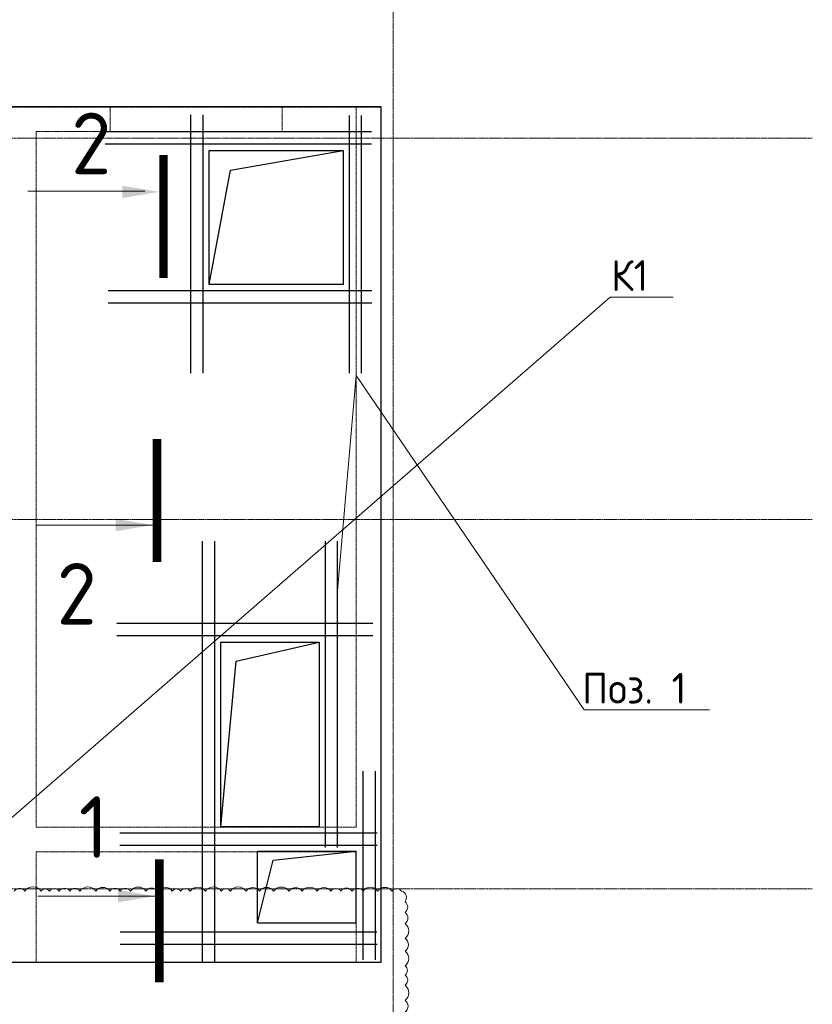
# Model space of a CAD drawing. Header units: millimetres. Extents: x -348641 to 659084, y -187953 to 16029.
# Tile 608 of 656: x -88747 to -82307, y -82071 to -74071. Entities that reach past the tile are written whole.
import ezdxf
from ezdxf import colors
from ezdxf.entities.mleader import LeaderData, LeaderLine
from ezdxf.math import Vec2, Vec3

# ---------------------------------------------------------------- set-up
doc = ezdxf.new("R2010")
doc.units = ezdxf.units.MM
for name, pattern in [('______5', [1100, 800, -100, 100, -100]), ('CENTER2', [28.575, 19.05, -3.175, 3.175, -3.175]), ('DASHED', [7, 5, -2, 0]), ('осевая', [50.8, 31.75, -6.35, 6.35, -6.35])]:
    doc.linetypes.add(name, pattern=pattern)
for name, color, linetype, lineweight in [('_0.25', 114, 'Continuous', 25), ('_0.5', 94, 'Continuous', 50), ('Standard', 7, 'Continuous', 25), ('Осевая', 10, 'CENTER2', 20), ('Оси', 40, '______5', 18), ('Перекрытие ж_бетон', 1, 'Continuous', 30), ('подоснова', 151, 'Continuous', 5), ('СТЕНЫ', 3, 'Continuous', 30), ('Узлы', 7, 'Continuous', 0)]:
    doc.layers.add(name, color=color, linetype=linetype, lineweight=lineweight)
doc.styles.add('GOST-2.304_Type-B', font='GOST_Common.ttf')

# ---------------------------------------------------------------- blocks, each defined once
blk = doc.blocks.new('*U1275')
at = {"layer": '_0.25', "ltscale": 100}
blk.add_lwpolyline([(0, 800), (1500, 800), (1500, 0), (0, 0)], close=True, dxfattribs=at)
at = {"layer": '_0.5', "color": 7, "lineweight": 30, "ltscale": 100}
for p, q in [((-150, 1620), (-150, -471)), ((-50, 1620), (-50, -471)), ((1550, -436.1), (1550, 1644.7)), ((1650, -436.1), (1650, 1644.7)), ((2320, 950), (-1100, 950)), ((2320, 850), (-1100, 850)), ((-168.5, -50), (2320, -50)), ((-168.5, -150), (2320, -150))]:
    blk.add_line(p, q, dxfattribs=at)
blk = doc.blocks.new('*U643')
at = {"layer": '_0.25', "ltscale": 100}
blk.add_lwpolyline([(0, 1090), (1090, 1090), (1090, 0), (0, 0)], close=True, dxfattribs=at)
at = {"layer": '_0.5', "color": 7, "lineweight": 30, "ltscale": 100}
for p, q in [((1140, -230.3), (1140, 1934.7)), ((1240, -230.3), (1240, 1934.7)), ((-150, 1910), (-150, -232.3)), ((-50, 1910), (-50, -232.3)), ((1378.5, 1240), (-720, 1240)), ((1378.5, 1140), (-720, 1140)), ((-720, -50), (1374.1, -50)), ((-720, -150), (1374.1, -150))]:
    blk.add_line(p, q, dxfattribs=at)
blk = doc.blocks.new('_None')

msp = doc.modelspace()

# ---------------------------------------------------------------- linework, layer by layer
at = {"layer": '_0.5', "color": 240, "lineweight": 0, "true_color": 0xed1f24}
msp.add_lwpolyline([(-85616.5, -82134.6, 0.520567), (-85616.5, -82038.7, 0.520567), (-85616.5, -81916.3, 0.520567), (-85616.5, -81832.7, 0.520567), (-85616.5, -81757.8, 0.520567), (-85616.5, -81639, 0.520567), (-85616.5, -81535, 0.520567), (-85616.5, -81415.2, 0.520567), (-85616.5, -81323.5, 0.520567), (-85616.5, -81239, 0.520567), (-85645, -81150.6, 0.520567), (-85722.8, -81150.6, 0.520567), (-85838.8, -81150.6, 0.520567), (-85957, -81150.6, 0.520567), (-86046.3, -81150.6, 0.520567), (-86139.4, -81150.6, 0.520567), (-86219.2, -81150.6, 0.520567), (-86329.6, -81150.6, 0.520567), (-86453.2, -81150.6, 0.520567), (-86558.1, -81150.6, 0.520567), (-86684.4, -81150.6, 0.520567), (-86799.5, -81150.6, 0.520567), (-86908, -81150.6, 0.520567), (-87034.9, -81150.6, 0.520567), (-87109.1, -81150.6, 0.520567), (-87238.6, -81150.6, 0.520567), (-87361.7, -81150.6, 0.520567), (-87439.4, -81150.6, 0.520567), (-87507.1, -81150.6, 0.520567), (-87629.7, -81150.6, 0.520567), (-87721.1, -81150.6, 0.520567), (-87846.1, -81150.6, 0.520567), (-87930.7, -81150.6, 0.520567), (-88013.6, -81150.6, 0.520567), (-88128.5, -81150.6, 0.520567), (-88257.5, -81150.6, 0.520567), (-88340.8, -81150.6, 0.520567), (-88427.1, -81150.6, 0.520567), (-88505.4, -81150.6, 0.520567), (-88573.3, -81150.6, 0.520567), (-88705.3, -81150.6, 0.520567), (-88790.9, -81150.6, 0.520567)], format="xyb", dxfattribs=at)
at = {"layer": 'Standard', "color": 7, "linetype": 'Continuous', "lineweight": 25, "transparency": 33554687}
for points in [[(-87208.7, -76222.9), (-87034.2, -75293.4), (-86118.7, -75132.9)], [(-87113.8, -80627.8), (-86989, -79284.2), (-86313.8, -79127.8)], [(-86813.8, -81408.1), (-86686.6, -80898.8), (-86013.8, -80827.8)]]:
    msp.add_lwpolyline(points, dxfattribs=at)
at = {"layer": 'Осевая', "color": 7, "linetype": 'ByBlock', "lineweight": 30}
for p, q in [((-85960.1, -80176.4), (-85960.1, -81709.5)), ((-85860.1, -80176.4), (-85860.1, -81709.5)), ((-87930.1, -81482), (-85845, -81482)), ((-87930.1, -81582), (-85844, -81582))]:
    msp.add_line(p, q, dxfattribs=at)
at = {"layer": 'Оси', "color": 16, "linetype": 'осевая', "lineweight": 0, "ltscale": 0.5, "transparency": 33554687}
for p, q in [((-85713.8, -72600.8), (-85713.8, -83997.2)), ((-97454.8, -75032.8), (-82307, -75032.8)), ((-97454.8, -78132.8), (-82307, -78132.8)), ((-97454.8, -81132.8), (-82307, -81132.8))]:
    msp.add_line(p, q, dxfattribs=at)
at = {"layer": 'Перекрытие ж_бетон', "color": 3}
for p, q in [((-86813.8, -80827.8), (-86013.8, -80827.8)), ((-86813.8, -81408.1), (-86813.8, -80827.8)), ((-86013.8, -81408.1), (-86013.8, -80827.8)), ((-86813.8, -81408.1), (-86013.8, -81408.1))]:
    msp.add_line(p, q, dxfattribs=at)
at = {"layer": 'Перекрытие ж_бетон', "color": 3, "elevation": 360}
msp.add_lwpolyline([(-93163.8, -74777.8), (-85813.9, -74777.8), (-85813.9, -81731.8), (-93163.8, -81731.8)], close=True, dxfattribs=at)
at = {"layer": 'Перекрытие ж_бетон', "color": 3}
for points in [[(-87208.7, -75132.9), (-86118.7, -75132.9), (-86118.7, -76222.9), (-87208.7, -76222.9), (-87208.7, -75132.9)], [(-86313.8, -80627.8), (-87113.8, -80627.8), (-87113.8, -79127.8), (-86313.8, -79127.8), (-86313.8, -80627.8)]]:
    msp.add_lwpolyline(points, close=True, dxfattribs=at)
at = {"layer": 'СТЕНЫ', "color": 252, "linetype": 'DASHED', "lineweight": 0, "ltscale": 0.5, "true_color": 0x939598, "transparency": 33554687}
for p, q in [((-86013.8, -74781), (-86013.8, -80631)), ((-86013.8, -74781), (-86013.8, -74781)), ((-88613.8, -74981), (-86013.8, -74981)), ((-88613.8, -74981), (-88613.8, -74981)), ((-88613.8, -74981), (-88613.8, -80631)), ((-86013.8, -74981), (-86013.8, -74981)), ((-85813.9, -81731.8, 360), (-85813.8, -75031)), ((-86013.8, -80631), (-88613.8, -80631)), ((-88613.8, -80631), (-88613.8, -80631)), ((-86013.8, -80631), (-86013.8, -80631)), ((-88613.8, -80831), (-88613.8, -80831)), ((-86013.8, -80831), (-88613.8, -80831)), ((-88613.8, -80831), (-88613.8, -81731)), ((-86113.8, -80831), (-86113.8, -80831)), ((-86013.8, -81731.8, 360), (-86013.8, -80831)), ((-90783.8, -81731), (-88613.8, -81731)), ((-88613.8, -81731), (-88613.8, -81731))]:
    msp.add_line(p, q, dxfattribs=at)
msp.add_lwpolyline([(-85813.8, -75031), (-85813.6, -74781), (-93163.6, -74781), (-93163.6, -75031)], dxfattribs=at)
at = {"layer": 'СТЕНЫ', "color": 252, "linetype": 'DASHED', "lineweight": 0, "ltscale": 0.5, "true_color": 0x939598, "transparency": 33554687, "elevation": -360}
msp.add_lwpolyline([(-88013.4, -74778), (-86613.6, -74778), (-86613.6, -74981), (-88013.4, -74981)], close=True, dxfattribs=at)
at = {"layer": 'Узлы', "color": 1, "linetype": 'Continuous', "lineweight": 0}
for p, q in [((-87730.9, -75465), (-88680.9, -75465)), ((-87667.3, -78177.2), (-88617.3, -78177.2)), ((-87648.8, -81191.7), (-88598.8, -81191.7))]:
    msp.add_line(p, q, dxfattribs=at)
at = {"layer": 'Узлы', "color": 1, "linetype": 'Continuous', "lineweight": 0, "const_width": 70}
for points in [[(-87578.8, -75170.1), (-87578.8, -76170.1)], [(-87632.3, -78477.2), (-87632.3, -77477.2)], [(-87613.8, -80891.7), (-87613.8, -81891.7)]]:
    msp.add_lwpolyline(points, dxfattribs=at)
at = {"layer": 'Узлы', "color": 1, "linetype": 'Continuous', "lineweight": 0}
for points in [[(-87613.8, -75470.1), (-87914.2, -75419.8), (-87914.2, -75520.4)], [(-87667.3, -78177.2), (-87967.8, -78126.9), (-87967.8, -78227.5)], [(-87648.8, -81191.7), (-87949.2, -81141.5), (-87949.2, -81242)]]:
    msp.add_solid(points, dxfattribs=at)

# ---------------------------------------------------------------- block references
at = {"ltscale": 100, "rotation": 90}
for name, p in [('*U643', (-86118.7, -76222.9)), ('*U1275', (-86313.8, -80627.8))]:
    msp.add_blockref(name, p, dxfattribs=at)

# ---------------------------------------------------------------- texts
at = {"layer": 'Узлы', "color": 1, "linetype": 'Continuous', "lineweight": 0, "char_height": 500, "attachment_point": 5, "style": 'GOST-2.304_Type-B'}
for s, insert in [('2', (-88166, -75076.8)), ('2', (-88284.4, -78735.7)), ('1', (-88147.1, -80631))]:
    msp.add_mtext_dynamic_manual_height_columns(s, width=723.88, gutter_width=25, heights=[0], dxfattribs=dict(at, insert=insert))

# ---------------------------------------------------------------- leaders
at = {"layer": 'подоснова', "color": 2, "lineweight": 0, "ltscale": 0.3}
ml = msp.add_multileader_mtext('Standard', dxfattribs=at)
ml.set_content('К1 ', color=2, style='GOST-2.304_Type-B')
ml.set_leader_properties(color=256, linetype='ByLayer', lineweight=15)
ml.set_arrow_properties(name='NONE')
ml.build(insert=Vec2(0, 0))
ml.multileader.update_dxf_attribs({"text_left_attachment_type": 6, "text_right_attachment_type": 6, "dogleg_length": 0.1, "arrow_head_size": 18})
ctx = ml.context
ctx.base_point, ctx.char_height, ctx.arrow_head_size, ctx.landing_gap_size, ctx.plane_origin = Vec3(-83948.1, -76324.8, -360), 250, 18, 20, Vec3(-88317.1, -72116.4, -360)
ctx.left_attachment, ctx.right_attachment, ctx.text_align_type = 6, 6, 1
notes = []
notes.append((ctx, [(0, (1, 1, 0), (-83948.2, -76324.8, -360), (1, 0), 0.1, [(8, [(-89148, -75227.3, -360), (-89756.6, -77676.8, -360), (-90006.5, -75231.7, -360), (-89144.4, -78197.1, -360), (-90002.9, -78195.7, -360), (-89758.3, -79478, -360), (-89142.9, -80085.7, -360), (-90005.8, -80085.7, -360), (-89753, -81370.8, -360)], 0, [])])]))
ctx.mtext.insert, ctx.mtext.alignment, ctx.mtext.flow_direction = Vec3(-83790.6, -76024.8, -360), 2, 5
ml = msp.add_multileader_mtext('Standard', dxfattribs=at)
ml.set_content('Поз. 1', color=2, style='GOST-2.304_Type-B')
ml.set_leader_properties(color=256, linetype='ByLayer', lineweight=15)
ml.set_arrow_properties(name='NONE')
ml.build(insert=Vec2(0, 0))
ml.multileader.update_dxf_attribs({"text_left_attachment_type": 6, "text_right_attachment_type": 6, "dogleg_length": 0.1, "arrow_head_size": 18})
ctx = ml.context
ctx.base_point, ctx.char_height, ctx.arrow_head_size, ctx.landing_gap_size, ctx.plane_origin = Vec3(-84160.2, -79677.9), 250, 18, 20, Vec3(-91067.2, -76530.6)
ctx.left_attachment, ctx.right_attachment, ctx.text_align_type = 6, 6, 1
notes.append((ctx, [(0, (1, 1, 0), (-84160.3, -79677.9), (1, 0), 0.1, [(2, [(-86163.8, -80777.8), (-86163.8, -78708), (-86013.8, -76963)], 0, [])])]))
ctx.mtext.insert, ctx.mtext.alignment, ctx.mtext.flow_direction = Vec3(-83753.6, -79377.9), 2, 5
for ctx, leaders in notes:
    for number, flags, end, landing, length, lines in leaders:
        leader = LeaderData()
        leader.index, (leader.has_last_leader_line, leader.has_dogleg_vector, leader.attachment_direction) = number, flags
        leader.last_leader_point, leader.dogleg_vector, leader.dogleg_length = Vec3(end), Vec3(landing), length
        for number, points, colour, breaks in lines:
            line = LeaderLine()
            line.index, line.vertices, line.color, line.breaks = number, Vec3.list(points), colors.encode_raw_color(colour), breaks
            leader.lines.append(line)
        ctx.leaders.append(leader)

doc.saveas('drawing.dxf')
